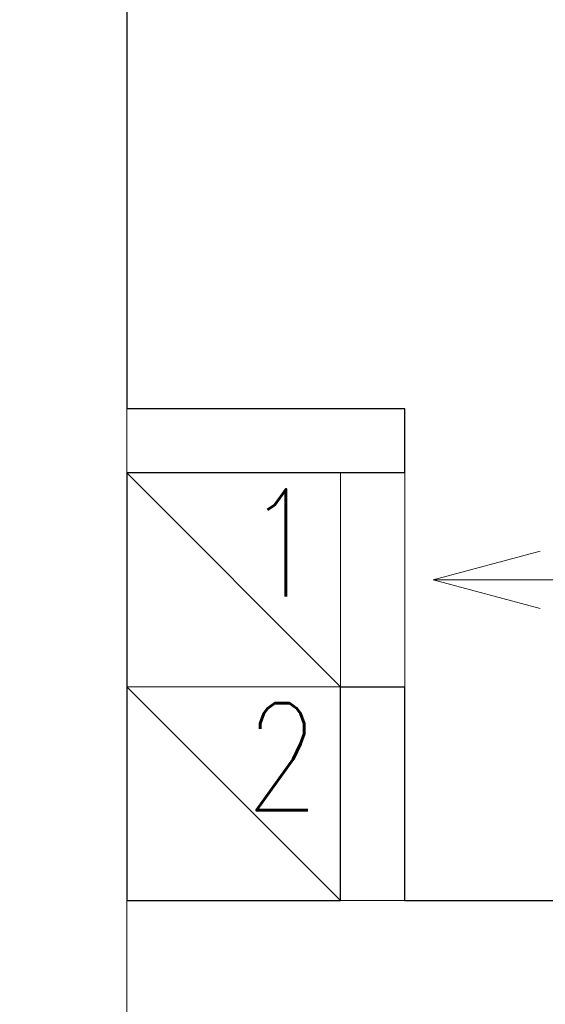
# Model space of a CAD drawing. Header units: millimetres. Extents: x 23192 to 177760, y -399809 to -79279.
# Tile 436 of 656: x 60815 to 60864, y -195425 to -195333. Entities that reach past the tile are written whole.
import ezdxf

# ---------------------------------------------------------------- set-up
doc = ezdxf.new("R2010")
doc.units = ezdxf.units.MM
doc.layers.get('0').update_dxf_attribs({"lineweight": 0})
for name, color, linetype, lineweight in [('!! 0_ Istn-sciany', 3, 'Continuous', 30), ('!! 0_ Istn-widok', 1, 'Continuous', 15), ('!! 0_Istn-went', 5, 'Continuous', 13), ('!! wymiary osi', 250, 'Continuous', 9), ('Dimension (ISO)', 7, 'Continuous', 25)]:
    doc.layers.add(name, color=color, linetype=linetype, lineweight=lineweight)
doc.styles.add('ARCHETYP', font='romans.shx', dxfattribs={"height": 15})
doc.styles.add('Note Text (ISO)', font='tahoma.ttf')
doc.styles.add('TXT', font='simplex.shx')
doc.dimstyles.new('Default (ISO)', dxfattribs={"dimscale": 5, "dimtxt": 5, "dimasz": 5, "dimexe": 3.175, "dimexo": 0, "dimgap": 0.762, "dimtad": 1, "dimdec": 0, "dimrnd": 1e-08, "dimzin": 0, "dimtxsty": 'Note Text (ISO)', "dimcen": 0.09, "dimdle": 10, "dimclrd": 256, "dimclre": 256, "dimclrt": 256, "dimazin": 0, "dimtfac": 0.70104, "dimtmove": 0, "dimatfit": 3, "dimfxl": 1, "dimtolj": 1, "dimtzin": 0, "dimlwd": -1, "dimlwe": -1, "dimarcsym": 0})
doc.dimstyles.new('DIM50', dxfattribs={"dimscale": 5, "dimtxt": 2.5, "dimasz": 1.5, "dimexe": 0, "dimexo": 0, "dimgap": 0.5, "dimtad": 1, "dimdec": 4, "dimrnd": 0.5, "dimdsep": 46, "dimtxsty": 'TXT', "dimblk1": 'TICK1', "dimblk2": 'TICK1', "dimsah": 1, "dimcen": 0, "dimse1": 1, "dimse2": 1, "dimclrd": 1, "dimclre": 7, "dimclrt": 9, "dimadec": 0, "dimazin": 0, "dimtfac": 1, "dimtdec": 4, "dimtmove": 2, "dimatfit": 3, "dimldrblk": 'TICK1', "dimfxl": 1, "dimtolj": 1, "dimarcsym": 0})

# ---------------------------------------------------------------- blocks, each defined once
blk = doc.blocks.new('*D1419')
at = {"layer": 'DEFPOINTS', "color": 0, "transparency": 16777216}
for p in [(-689.76, 120.19), (510.24, 120.19), (510.24, 18.75)]:
    blk.add_point(p, dxfattribs=at)
at = {"layer": 'Dimension (ISO)', "transparency": 16777216}
for p, q in [((-689.76, 120.19), (-689.76, 2.88)), ((510.24, 120.19), (510.24, 2.88)), ((-664.76, 18.75), (485.24, 18.75))]:
    blk.add_line(p, q, dxfattribs=at)
for points in [[(-664.76, 22.92), (-664.76, 14.58), (-689.76, 18.75)], [(485.24, 22.92), (485.24, 14.58), (510.24, 18.75)]]:
    blk.add_solid(points, dxfattribs=at)
at = {"layer": 'Dimension (ISO)', "lineweight": 9, "transparency": 16777216, "insert": (-160.63, 48.6), "char_height": 25, "attachment_point": 1, "style": 'Note Text (ISO)'}
blk.add_mtext('\\A1;1200', dxfattribs=at)
blk = doc.blocks.new('TICK1')
at = {"color": 0}
for p, q in [((0, -1.4), (0, 1.4)), ((0, 0), (-1, 0))]:
    blk.add_line(p, q, dxfattribs=at)
at = {"color": 2}
blk.add_line((-1, -1), (1, 1), dxfattribs=at)
blk = doc.blocks.new('*D2758')
at = {"layer": '!! wymiary osi', "color": 1, "lineweight": -2, "transparency": 16777216}
blk.add_line((60901.047, -195260.628), (60901.047, -195407.628), dxfattribs=at)
at = {"layer": 'DEFPOINTS', "color": 0, "transparency": 16777216}
for p in [(60824.567, -195253.128), (60824.567, -195415.128), (60901.047, -195415.128)]:
    blk.add_point(p, dxfattribs=at)
at = {"layer": '!! wymiary osi', "color": 1, "lineweight": -2, "transparency": 16777216, "xscale": 7.5, "yscale": 7.5, "zscale": 7.5}
for p, rotation in [((60901.047, -195253.128), 90), ((60901.047, -195415.128), 270)]:
    blk.add_blockref('TICK1', p, dxfattribs=dict(at, rotation=rotation))
at = {"layer": '!! wymiary osi', "color": 9, "transparency": 16777216, "insert": (60892.297, -195272.907), "char_height": 12.5, "attachment_point": 5, "rotation": 90, "style": 'TXT'}
blk.add_mtext('\\A1;162', dxfattribs=at)
blk = doc.blocks.new('*D2759')
at = {"layer": '!! wymiary osi', "color": 1, "lineweight": -2, "transparency": 16777216}
blk.add_line((60901.047, -195422.628), (60901.047, -195581.628), dxfattribs=at)
at = {"layer": 'DEFPOINTS', "color": 0, "transparency": 16777216}
for p in [(60824.567, -195415.128), (60824.567, -195589.128), (60901.047, -195589.128)]:
    blk.add_point(p, dxfattribs=at)
at = {"layer": '!! wymiary osi', "color": 1, "lineweight": -2, "transparency": 16777216, "xscale": 7.5, "yscale": 7.5, "zscale": 7.5}
for p, rotation in [((60901.047, -195415.128), 90), ((60901.047, -195589.128), 270)]:
    blk.add_blockref('TICK1', p, dxfattribs=dict(at, rotation=rotation))
at = {"layer": '!! wymiary osi', "color": 9, "transparency": 16777216, "insert": (60892.297, -195569.266), "char_height": 12.5, "attachment_point": 5, "rotation": 90, "style": 'TXT'}
blk.add_mtext('\\A1;174', dxfattribs=at)
blk = doc.blocks.new('A$C11ef928a')
at = {"layer": 'Dimension (ISO)', "lineweight": 9}
dim = blk.add_linear_dim(base=(510.24, 18.75), p1=(-689.76, 120.19), p2=(510.24, 120.19), angle=180, dimstyle='Default (ISO)', override={"dimdec": 0, "dimlfac": 1, "dimtp": 0, "dimtm": 0, "dimtdec": 2, "dimtofl": 0, "dimatfit": 1}, dxfattribs=at)
dim.commit()
dim.dimension.update_dxf_attribs({"geometry": '*D1419', "text_midpoint": (-125.68, 18.75), "dimtype": 128})

msp = doc.modelspace()

# ---------------------------------------------------------------- linework, layer by layer
at = {"layer": '!! 0_ Istn-sciany'}
for points in [[(60824.56735, -195253.12813), (60824.56735, -195369.12813)], [(60850.56735, -195369.12813), (60824.56735, -195369.12813)], [(60850.56735, -195375.12813), (60850.56735, -195369.12813)], [(60824.56735, -195375.12813), (60824.56735, -195415.12813)], [(60850.56735, -195375.12813), (60824.56735, -195375.12813)], [(60844.56735, -195415.12813), (60844.56735, -195395.12813)], [(60844.56735, -195395.12813), (60850.56735, -195395.12813)], [(60850.56735, -195415.12813), (60850.56735, -195395.12813)], [(60824.56735, -195415.12813), (60844.56735, -195415.12813)], [(60850.56735, -195415.12813), (60964.56735, -195415.12813)]]:
    msp.add_lwpolyline(points, dxfattribs=at)
at = {"layer": '!! 0_ Istn-widok'}
for points in [[(60824.56735, -195369.12813), (60824.56735, -195375.12813)], [(60824.56735, -195415.12813), (60824.56735, -195427.12813)], [(60844.56735, -195415.12813), (60850.56735, -195415.12813)]]:
    msp.add_lwpolyline(points, dxfattribs=at)
at = {"layer": '!! 0_Istn-went'}
for points in [[(60824.56735, -195395.12813), (60844.56735, -195395.12813), (60844.56735, -195375.12813), (60824.56735, -195375.12813)], [(60824.56735, -195415.12813), (60844.56735, -195415.12813), (60844.56735, -195395.12813), (60824.56735, -195395.12813)]]:
    msp.add_lwpolyline(points, close=True, dxfattribs=at)
for points in [[(60824.56735, -195375.12813), (60844.56735, -195395.12813)], [(60850.56735, -195375.12813), (60850.56735, -195395.12813)], [(60853.22762, -195385.12813), (60863.22762, -195382.44864)], [(60893.27415, -195385.12813), (60853.22762, -195385.12813)], [(60853.22762, -195385.12813), (60863.22762, -195387.80762)], [(60824.56735, -195395.12813), (60844.56735, -195415.12813)]]:
    msp.add_lwpolyline(points, dxfattribs=at)

# ---------------------------------------------------------------- block references
at = {"xscale": -0.1, "yscale": 0.1, "zscale": 0.1, "rotation": 90}
msp.add_blockref('A$C11ef928a', (82225.12684, -195364.3052), dxfattribs=at)

# ---------------------------------------------------------------- texts
at = {"layer": '!! 0_Istn-went', "style": 'ARCHETYP', "width": 0.8}
for s, p in [('1', (60835.68792, -195386.6678)), ('2', (60835.68792, -195406.6678))]:
    msp.add_text(s, height=10, rotation=0, dxfattribs=at).set_placement(p)

# ---------------------------------------------------------------- dimensions: what is measured, and where the dimension line sits
at = {"layer": '!! wymiary osi'}
for base, p1, p2, picture, middle in [((60901.04731, -195415.12813), (60824.56735, -195253.12813), (60824.56735, -195415.12813), '*D2758', (60892.29731, -195272.90709)), ((60901.04731, -195589.12813), (60824.56735, -195415.12813), (60824.56735, -195589.12813), '*D2759', (60892.29731, -195569.26629))]:
    dim = msp.add_linear_dim(base=base, p1=p1, p2=p2, angle=90, dimstyle='DIM50', dxfattribs=at)
    dim.commit()
    dim.dimension.update_dxf_attribs({"geometry": picture, "text_midpoint": middle, "dimtype": 160})

doc.saveas('drawing.dxf')
